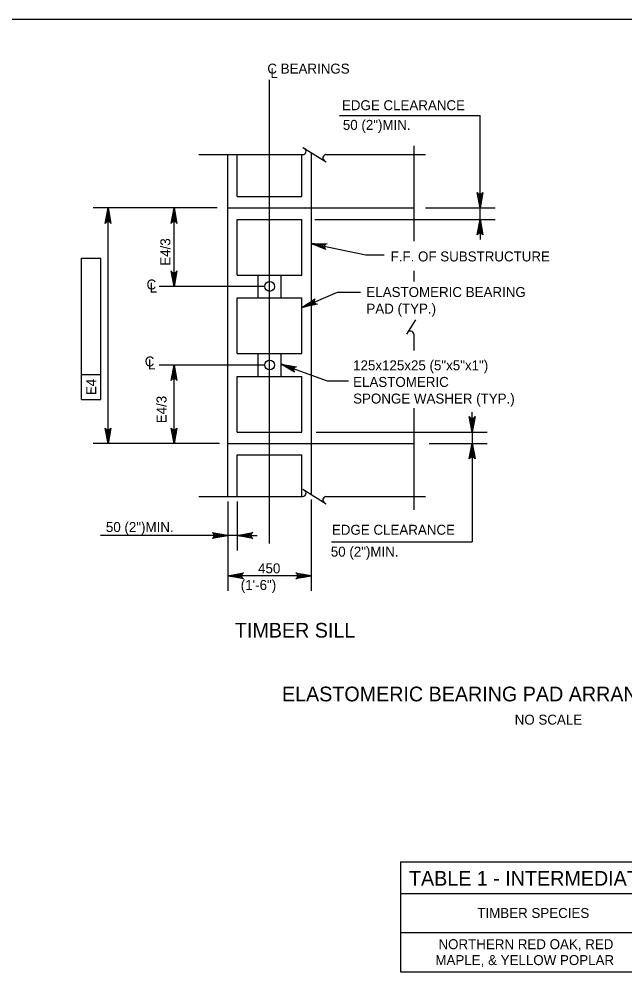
# Model space of a CAD drawing. Extents: x 638268 to 640277, y 295465 to 298435.
# Drawn here: x 639744.6 to 639926.8, y 297539.8 to 297826.5 of the extents above; entities that cross this region are included whole.
import ezdxf

# ---------------------------------------------------------------- set-up
doc = ezdxf.new("R2010")
doc.units = 0
for name, color, linetype in [('2', 7, 'Continuous'), ('3', 7, 'Continuous'), ('4', 7, 'Continuous'), ('8', 7, 'Continuous')]:
    doc.layers.add(name, color=color, linetype=linetype)

msp = doc.modelspace()

# ---------------------------------------------------------------- linework, layer by layer
at = {"layer": '2'}
msp.add_line((639316.46, 297826.46), (640102.46, 297826.46), dxfattribs=at)
at = {"layer": '3'}
for p, q in [((639829.94, 297787.87), (639836.87, 297783.51)), ((639863.25, 297788.37), (639863.25, 297759.64)), ((639798.58, 297785.69), (639829.86, 297785.69)), ((639807.35, 297682.85), (639807.35, 297785.69)), ((639832.45, 297786.29), (639832.45, 297683.45)), ((639836.86, 297785.69), (639866.75, 297785.69)), ((639810.16, 297773.08), (639829.64, 297773.08)), ((639798.42, 297769.64), (639766.84, 297769.64)), ((639771.34, 297698.77), (639771.34, 297769.64)), ((639804.13, 297769.64), (639783.28, 297769.64)), ((639807.35, 297769.64), (639863.25, 297769.64)), ((639810.16, 297766.19), (639829.64, 297766.19)), ((639863.25, 297750.69), (639863.25, 297747.5)), ((639810.16, 297749.46), (639829.64, 297749.46)), ((639816.45, 297749.46), (639823.34, 297749.46)), ((639810.16, 297742.57), (639829.64, 297742.57)), ((639863.78, 297735.97), (639861.07, 297731.66)), ((639863.25, 297731.67), (639863.25, 297726.71)), ((639810.16, 297725.84), (639829.64, 297725.84)), ((639810.16, 297718.95), (639829.64, 297718.95)), ((639816.45, 297718.95), (639823.34, 297718.95)), ((639863.25, 297709.39), (639863.25, 297678.78)), ((639810.16, 297702.22), (639829.64, 297702.22)), ((639804.85, 297698.77), (639766.84, 297698.77)), ((639807.35, 297698.77), (639863.25, 297698.77)), ((639810.16, 297695.33), (639829.64, 297695.33)), ((639829.94, 297685.03), (639836.87, 297680.68)), ((639798.58, 297682.85), (639829.86, 297682.85)), ((639836.86, 297682.85), (639866.75, 297682.85))]:
    msp.add_line(p, q, dxfattribs=at)
for points in [[(639770.84, 297766.64), (639771.84, 297766.64), (639771.34, 297769.64)], [(639770.84, 297701.77), (639771.84, 297701.77), (639771.34, 297698.77)]]:
    msp.add_lwpolyline(points, close=True, dxfattribs=at)
for centre, start, end in [((639829.86, 297786.71), 270, 60), ((639836.95, 297784.67), 95.3286, 237.8672), ((639862.23, 297731.58), 5.3286, 147.8672), ((639829.86, 297683.88), 270, 60), ((639836.95, 297681.83), 95.3286, 237.8672)]:
    msp.add_arc(centre, 1.02, start, end, dxfattribs=at)
at = {"layer": '4'}
for p, q in [((639819.9, 297668.74), (639819.9, 297808.16)), ((639840.92, 297797.49), (639883.19, 297797.49)), ((639883.19, 297772.64), (639883.19, 297797.49)), ((639791.18, 297746.02), (639791.18, 297769.64)), ((639866.75, 297769.64), (639887.69, 297769.64)), ((639883.19, 297766.19), (639883.19, 297769.64)), ((639833.51, 297766.19), (639887.69, 297766.19)), ((639883.19, 297763.19), (639883.19, 297760.19)), ((639763.3, 297712.01), (639763.3, 297754.53)), ((639763.3, 297754.53), (639769.2, 297754.53)), ((639769.2, 297712.01), (639769.2, 297754.53)), ((639848.83, 297755.52), (639854.36, 297755.52)), ((639818.34, 297746.02), (639786.68, 297746.02)), ((639840.36, 297744.3), (639847.21, 297744.3)), ((639818.34, 297722.39), (639786.68, 297722.39)), ((639791.18, 297698.77), (639791.18, 297722.39)), ((639763.3, 297719.57), (639769.21, 297719.57)), ((639837.25, 297717.63), (639843.62, 297717.63)), ((639763.3, 297712.01), (639769.2, 297712.01)), ((639880.83, 297705.22), (639880.83, 297708.22)), ((639833.94, 297702.22), (639885.33, 297702.22)), ((639880.83, 297702.22), (639880.83, 297698.77)), ((639867.88, 297698.77), (639885.33, 297698.77)), ((639880.83, 297695.77), (639880.83, 297669.24)), ((639832.45, 297681.89), (639832.45, 297654.5)), ((639807.35, 297681.29), (639807.35, 297666.62)), ((639807.35, 297681.29), (639807.35, 297654.5)), ((639810.16, 297681.29), (639810.16, 297666.62)), ((639804.35, 297671.12), (639769.09, 297671.12)), ((639810.16, 297671.12), (639807.35, 297671.12)), ((639813.16, 297671.12), (639816.16, 297671.12)), ((639838.56, 297669.24), (639880.83, 297669.24)), ((639832.45, 297659), (639807.35, 297659))]:
    msp.add_line(p, q, dxfattribs=at)
for points in [[(639883.19, 297769.64), (639882.31, 297774.3), (639882.56, 297773.94), (639882.88, 297773.75), (639883.19, 297773.7), (639883.5, 297773.75), (639883.81, 297773.94), (639884.06, 297774.3), (639883.19, 297769.64), (639883.81, 297773.94), (639883.5, 297773.75), (639883.19, 297769.64), (639883.19, 297773.7), (639882.88, 297773.75), (639883.19, 297769.64), (639882.56, 297773.94)], [(639771.34, 297769.64), (639772.21, 297764.98), (639771.96, 297765.34), (639771.65, 297765.52), (639771.34, 297765.57), (639771.02, 297765.52), (639770.71, 297765.34), (639770.46, 297764.98), (639771.34, 297769.64), (639770.71, 297765.34), (639771.02, 297765.52), (639771.34, 297769.64), (639771.34, 297765.57), (639771.65, 297765.52), (639771.34, 297769.64), (639771.96, 297765.34)], [(639791.18, 297769.64), (639792.05, 297764.98), (639791.8, 297765.34), (639791.49, 297765.52), (639791.18, 297765.57), (639790.86, 297765.52), (639790.55, 297765.34), (639790.3, 297764.98), (639791.18, 297769.64), (639790.55, 297765.34), (639790.86, 297765.52), (639791.18, 297769.64), (639791.18, 297765.57), (639791.49, 297765.52), (639791.18, 297769.64), (639791.8, 297765.34)], [(639883.19, 297766.19), (639884.06, 297761.53), (639883.81, 297761.89), (639883.5, 297762.08), (639883.19, 297762.13), (639882.88, 297762.08), (639882.56, 297761.89), (639882.31, 297761.53), (639883.19, 297766.19), (639882.56, 297761.89), (639882.88, 297762.08), (639883.19, 297766.19), (639883.19, 297762.13), (639883.5, 297762.08), (639883.19, 297766.19), (639883.81, 297761.89)], [(639832.45, 297758.97), (639848.83, 297755.52)], [(639832.45, 297758.97), (639837.19, 297758.87), (639836.79, 297758.7), (639836.54, 297758.43), (639836.43, 297758.14), (639836.41, 297757.82), (639836.53, 297757.47), (639836.83, 297757.16), (639832.45, 297758.97), (639836.53, 297757.47), (639836.41, 297757.82), (639832.45, 297758.97), (639836.43, 297758.14), (639836.54, 297758.43), (639832.45, 297758.97), (639836.79, 297758.7)], [(639791.18, 297746.02), (639790.3, 297750.68), (639790.55, 297750.32), (639790.86, 297750.13), (639791.18, 297750.08), (639791.49, 297750.13), (639791.8, 297750.32), (639792.05, 297750.68), (639791.18, 297746.02), (639791.8, 297750.32), (639791.49, 297750.13), (639791.18, 297746.02), (639791.18, 297750.08), (639790.86, 297750.13), (639791.18, 297746.02), (639790.55, 297750.32)], [(639829.64, 297739.67), (639840.36, 297744.3)], [(639829.64, 297739.67), (639833.58, 297742.32), (639833.35, 297741.95), (639833.3, 297741.59), (639833.37, 297741.28), (639833.55, 297741.02), (639833.84, 297740.81), (639834.27, 297740.72), (639829.64, 297739.67), (639833.84, 297740.81), (639833.55, 297741.02), (639829.64, 297739.67), (639833.37, 297741.28), (639833.3, 297741.59), (639829.64, 297739.67), (639833.35, 297741.95)], [(639791.18, 297722.39), (639792.05, 297717.73), (639791.8, 297718.09), (639791.49, 297718.28), (639791.18, 297718.33), (639790.86, 297718.28), (639790.55, 297718.09), (639790.3, 297717.73), (639791.18, 297722.39), (639790.55, 297718.09), (639790.86, 297718.28), (639791.18, 297722.39), (639791.18, 297718.33), (639791.49, 297718.28), (639791.18, 297722.39), (639791.8, 297718.09)], [(639823.34, 297722.63), (639837.25, 297717.63)], [(639823.34, 297722.63), (639828.03, 297721.88), (639827.6, 297721.76), (639827.32, 297721.53), (639827.17, 297721.26), (639827.11, 297720.94), (639827.18, 297720.59), (639827.43, 297720.23), (639823.34, 297722.63), (639827.18, 297720.59), (639827.11, 297720.94), (639823.34, 297722.63), (639827.17, 297721.26), (639827.32, 297721.53), (639823.34, 297722.63), (639827.6, 297721.76)], [(639880.83, 297702.22), (639879.95, 297706.88), (639880.2, 297706.52), (639880.51, 297706.33), (639880.83, 297706.28), (639881.14, 297706.33), (639881.45, 297706.52), (639881.7, 297706.88), (639880.83, 297702.22), (639881.45, 297706.52), (639881.14, 297706.33), (639880.83, 297702.22), (639880.83, 297706.28), (639880.51, 297706.33), (639880.83, 297702.22), (639880.2, 297706.52)], [(639771.34, 297698.77), (639770.46, 297703.43), (639770.71, 297703.07), (639771.02, 297702.89), (639771.34, 297702.83), (639771.65, 297702.89), (639771.96, 297703.07), (639772.21, 297703.43), (639771.34, 297698.77), (639771.96, 297703.07), (639771.65, 297702.89), (639771.34, 297698.77), (639771.34, 297702.83), (639771.02, 297702.89), (639771.34, 297698.77), (639770.71, 297703.07)], [(639791.18, 297698.77), (639790.3, 297703.43), (639790.55, 297703.07), (639790.86, 297702.89), (639791.18, 297702.83), (639791.49, 297702.89), (639791.8, 297703.07), (639792.05, 297703.43), (639791.18, 297698.77), (639791.8, 297703.07), (639791.49, 297702.89), (639791.18, 297698.77), (639791.18, 297702.83), (639790.86, 297702.89), (639791.18, 297698.77), (639790.55, 297703.07)], [(639880.83, 297698.84), (639881.7, 297694.18), (639881.45, 297694.54), (639881.14, 297694.72), (639880.83, 297694.78), (639880.51, 297694.72), (639880.2, 297694.54), (639879.95, 297694.18), (639880.83, 297698.84), (639880.2, 297694.54), (639880.51, 297694.72), (639880.83, 297698.84), (639880.83, 297694.78), (639881.14, 297694.72), (639880.83, 297698.84), (639881.45, 297694.54)], [(639807.35, 297671.12), (639802.69, 297670.24), (639803.05, 297670.49), (639803.23, 297670.8), (639803.29, 297671.12), (639803.23, 297671.43), (639803.05, 297671.74), (639802.69, 297671.99), (639807.35, 297671.12), (639803.05, 297671.74), (639803.23, 297671.43), (639807.35, 297671.12), (639803.29, 297671.12), (639803.23, 297670.8), (639807.35, 297671.12), (639803.05, 297670.49)], [(639810.16, 297671.12), (639814.82, 297671.99), (639814.46, 297671.74), (639814.27, 297671.43), (639814.22, 297671.12), (639814.27, 297670.8), (639814.46, 297670.49), (639814.82, 297670.24), (639810.16, 297671.12), (639814.46, 297670.49), (639814.27, 297670.8), (639810.16, 297671.12), (639814.22, 297671.12), (639814.27, 297671.43), (639810.16, 297671.12), (639814.46, 297671.74)], [(639807.35, 297659), (639812.01, 297659.87), (639811.65, 297659.62), (639811.47, 297659.31), (639811.41, 297659), (639811.47, 297658.68), (639811.65, 297658.37), (639812.01, 297658.12), (639807.35, 297659), (639811.65, 297658.37), (639811.47, 297658.68), (639807.35, 297659), (639811.41, 297659), (639811.47, 297659.31), (639807.35, 297659), (639811.65, 297659.62)], [(639832.45, 297659), (639827.79, 297658.12), (639828.15, 297658.37), (639828.33, 297658.68), (639828.39, 297659), (639828.33, 297659.31), (639828.15, 297659.62), (639827.79, 297659.87), (639832.45, 297659), (639828.15, 297659.62), (639828.33, 297659.31), (639832.45, 297659), (639828.39, 297659), (639828.33, 297658.68), (639832.45, 297659), (639828.15, 297658.37)]]:
    msp.add_lwpolyline(points, dxfattribs=at)
for points in [[(639882.69, 297772.64), (639883.69, 297772.64), (639883.19, 297769.64)], [(639790.68, 297766.64), (639791.68, 297766.64), (639791.18, 297769.64)], [(639882.69, 297763.19), (639883.69, 297763.19), (639883.19, 297766.19)], [(639832.45, 297758.97), (639835.34, 297758.11), (639835.44, 297758.6)], [(639790.68, 297749.02), (639791.68, 297749.02), (639791.18, 297746.02)], [(639790.68, 297719.39), (639791.68, 297719.39), (639791.18, 297722.39)], [(639880.33, 297705.22), (639881.33, 297705.22), (639880.83, 297702.22)], [(639790.68, 297701.77), (639791.68, 297701.77), (639791.18, 297698.77)], [(639880.33, 297695.77), (639881.33, 297695.77), (639880.83, 297698.77)], [(639804.35, 297671.62), (639804.35, 297670.62), (639807.35, 297671.12)], [(639813.16, 297671.62), (639813.16, 297670.62), (639810.16, 297671.12)], [(639810.35, 297659.5), (639810.35, 297658.5), (639807.35, 297659)], [(639829.45, 297659.5), (639829.45, 297658.5), (639832.45, 297659)]]:
    msp.add_lwpolyline(points, close=True, dxfattribs=at)
at = {"layer": '8'}
for p, q in [((639810.16, 297773.08), (639810.16, 297785.69)), ((639829.64, 297773.08), (639829.64, 297785.69)), ((639810.16, 297749.46), (639810.16, 297766.19)), ((639829.64, 297749.46), (639829.64, 297766.19)), ((639816.45, 297742.57), (639816.45, 297749.46)), ((639823.34, 297742.57), (639823.34, 297749.46)), ((639810.16, 297725.84), (639810.16, 297742.57)), ((639829.64, 297725.84), (639829.64, 297742.57)), ((639816.45, 297718.95), (639816.45, 297725.84)), ((639823.34, 297718.95), (639823.34, 297725.84)), ((639810.16, 297702.22), (639810.16, 297718.95)), ((639829.64, 297702.22), (639829.64, 297718.95)), ((639810.16, 297682.85), (639810.16, 297695.33)), ((639829.64, 297682.85), (639829.64, 297695.33)), ((639859.24, 297572.99), (640081.44, 297572.99)), ((639859.24, 297572.99), (639859.24, 297539.82)), ((639859.24, 297563.45), (640081.44, 297563.45)), ((639859.24, 297551.64), (640081.44, 297551.64)), ((639859.24, 297539.82), (640081.44, 297539.82))]:
    msp.add_line(p, q, dxfattribs=at)
for centre in [(639819.9, 297746.02), (639819.9, 297722.39)]:
    msp.add_circle(centre, 1.48, dxfattribs=at)

# ---------------------------------------------------------------- texts
at = {"layer": '3'}
for s, p in [('TIMBER SILL', (639809.47, 297640.4)), ('ELASTOMERIC BEARING PAD ARRANGEMENTS', (639823.62, 297621.22))]:
    msp.add_text(s, height=4.4292, dxfattribs=at).set_placement(p)
at = {"layer": '4'}
for s, height, p in [('C BEARINGS', 3, (639819.23, 297810.05)), ('L', 3, (639820.16, 297808.71)), ('EDGE CLEARANCE', 3, (639841.65, 297799.04)), ('50 (2")MIN.', 3, (639841.93, 297793.12)), ('F.F. OF SUBSTRUCTURE', 3, (639856.29, 297753.55)), ('C', 3, (639782.89, 297745.11)), ('L', 3, (639783.84, 297744.2)), ('ELASTOMERIC BEARING', 3, (639849.01, 297742.84)), ('PAD (TYP.)', 3, (639849.01, 297737.84)), ('C', 3, (639782.36, 297721.96)), ('L', 3, (639783.31, 297721.05)), ('125x125x25 (5"x5"x1")', 3, (639845.02, 297720.8)), ('ELASTOMERIC', 3, (639845.02, 297715.8)), ('SPONGE WASHER (TYP.)', 3, (639845.02, 297710.8)), ('50 (2")MIN.', 3, (639770.68, 297672.15)), ('EDGE CLEARANCE', 3, (639838.64, 297671.33)), ('50 (2")MIN.', 3, (639838.31, 297664.75)), ('450', 3, (639816.44, 297659.73)), ('(1\'-6")', 3, (639811.23, 297654.73)), ('NO SCALE', 3, (639893.6, 297614.22)), ('TABLE 1 - INTERMEDIATE STIFFENER BEAM DESIGN DATA', 4.4292, (639861.81, 297565.78)), ('TIMBER SPECIES', 3, (639882.37, 297556.05)), ('NORTHERN RED OAK, RED', 3, (639870.68, 297546.67)), ('MAPLE, & YELLOW POPLAR', 3, (639869.76, 297541.89))]:
    msp.add_text(s, height=height, dxfattribs=at).set_placement(p)
for s, rotation, p in [('E4/3', 90, (639790.06, 297752.26)), ('E4', 89.9359, (639767.75, 297713.33)), ('E4/3', 90, (639788.9, 297704.88))]:
    msp.add_text(s, height=3, rotation=rotation, dxfattribs=at).set_placement(p)

doc.saveas('drawing.dxf')
